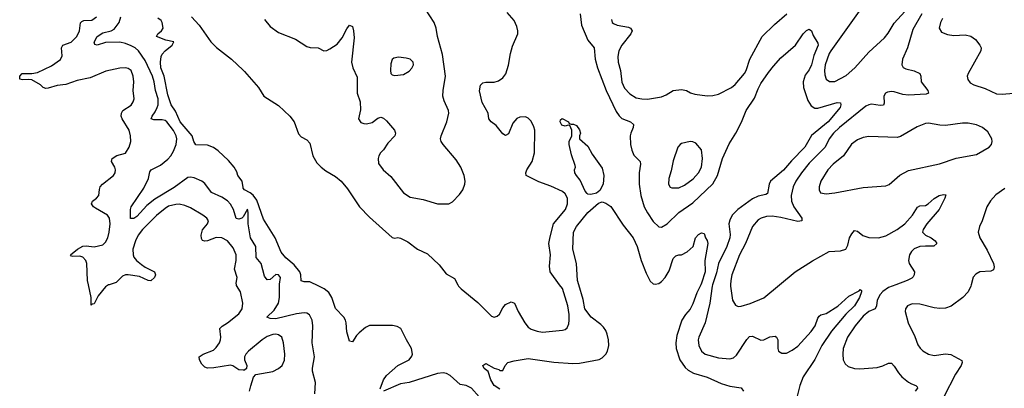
# Model space of a CAD drawing. Header units: inches. Extents: x 1550315 to 1685896, y 510706 to 640504.
# Tile 348 of 452: x 1628425 to 1635365, y 609269 to 611870. Entities that reach past the tile are written whole.
import ezdxf

# ---------------------------------------------------------------- set-up
doc = ezdxf.new("R2010")
doc.units = ezdxf.units.IN
doc.header["$MEASUREMENT"] = 0
for name, color, linetype in [('B6620', 7, 'Continuous'), ('B6621', 7, 'Continuous'), ('B6630', 7, 'Continuous'), ('B6631', 7, 'Continuous')]:
    doc.layers.add(name, color=color, linetype=linetype)

msp = doc.modelspace()

# ---------------------------------------------------------------- linework, layer by layer
at = {"layer": 'B6620', "color": 5, "elevation": 580}
for points in [[(1629055.4, 610000), (1629050, 609998.4), (1629030, 609985), (1628978.6, 609921.4), (1628950, 609865.1), (1628936.3, 609863.7), (1628930, 609855.3), (1628929, 609910), (1628910.2, 610000)], [(1630000, 609397.8), (1629970, 609399.6), (1629927.4, 609427.4), (1629910, 609431.8), (1629793, 609413), (1629750, 609411.1), (1629730, 609418.7), (1629710, 609439.6), (1629692.6, 609470), (1629689.8, 609490.2), (1629718, 609510), (1629790, 609538.8), (1629810, 609556.5), (1629832.4, 609590), (1629839.8, 609610), (1629842.5, 609630), (1629835.8, 609690), (1629851.6, 609708.4), (1629890, 609730.2), (1629970, 609795.3), (1629992.7, 609830), (1629998.8, 609870), (1629982, 609950), (1629953.3, 609993.3), (1629952.4, 610000)]]:
    msp.add_lwpolyline(points, dxfattribs=at)
at = {"layer": 'B6621', "color": 5}
for points, elevation in [([(1628910.2, 610000), (1628904, 610030), (1628898.3, 610150), (1628892.4, 610170), (1628870, 610194.6), (1628850, 610201.6), (1628800.1, 610200.1), (1628790, 610202), (1628784.2, 610210), (1628832.1, 610250), (1628870, 610271.3), (1628894.6, 610274.6), (1628950, 610268.2), (1629010, 610282.3), (1629030, 610299.6), (1629046, 610330), (1629056.5, 610370), (1629063.8, 610430), (1629057.8, 610470), (1629044.2, 610490), (1628960.1, 610540.1), (1628946.4, 610550), (1628932.3, 610570), (1628938.9, 610590), (1628966.3, 610610), (1628982.6, 610630), (1628987.3, 610672.7), (1628993.3, 610690), (1629007.6, 610710), (1629085.1, 610770), (1629098.7, 610790), (1629101.1, 610810), (1629095.6, 610830), (1629073, 610870), (1629076.3, 610890), (1629109.1, 610910.9), (1629170, 610927.4), (1629197.4, 610970), (1629209.6, 611010), (1629206.9, 611050), (1629196.4, 611090), (1629147.8, 611170), (1629141.3, 611190), (1629141.5, 611210), (1629151.2, 611228.8), (1629210, 611267.4), (1629226, 611290), (1629231.7, 611310), (1629226, 611370), (1629230.6, 611430), (1629224, 611470), (1629210.6, 611510), (1629190, 611526.1), (1629170, 611530.8), (1629130, 611528.4), (1629033, 611507), (1628920.7, 611459.3), (1628830, 611439.5), (1628750, 611411.9), (1628690, 611404.5), (1628625.8, 611385.8), (1628610, 611384.5), (1628590.9, 611390.9), (1628570.6, 611410.6), (1628510, 611444.7), (1628490, 611448.7), (1628444.8, 611444.7), (1628426, 611450), (1628425, 611470), (1628442.9, 611490), (1628510, 611488.8), (1628550, 611496.8), (1628650, 611542.8), (1628712.5, 611587.5), (1628725.3, 611614.7), (1628720.3, 611670), (1628728.4, 611690), (1628788.8, 611711.2), (1628827.9, 611750), (1628847.1, 611790), (1628853, 611847), (1628862.2, 611857.8), (1628876.5, 611863.5), (1628932.9, 611867.1), (1628965.8, 611890)], 580), ([(1630000, 610478), (1629990.4, 610470), (1629970, 610462.2), (1629950, 610467), (1629932.1, 610530), (1629910, 610567.8), (1629890, 610591.9), (1629850, 610617.2), (1629776.2, 610650), (1629730, 610713.2), (1629709.6, 610729.6), (1629653.9, 610753.9), (1629630, 610759.3), (1629610, 610756.2), (1629513.4, 610686.6), (1629376.5, 610603.5), (1629322.1, 610557.9), (1629250, 610481.8), (1629230, 610468), (1629206.2, 610466.2), (1629206.2, 610530), (1629211.2, 610550), (1629299.9, 610680.1), (1629333.7, 610750), (1629343, 610797), (1629352, 610810), (1629417.5, 610842.5), (1629470, 610885.4), (1629490, 610908), (1629510, 610943.1), (1629528.2, 610990), (1629532.5, 611030), (1629529.1, 611050), (1629510, 611088.6), (1629462, 611150), (1629450, 611158.3), (1629430, 611162.3), (1629370, 611162.9), (1629351.6, 611170), (1629359, 611190), (1629380.5, 611219.5), (1629395.1, 611250), (1629400.7, 611270), (1629400.2, 611310), (1629383.2, 611370), (1629374, 611430), (1629360.9, 611470), (1629310, 611581.8), (1629262.6, 611650), (1629239.3, 611670), (1629210, 611685.2), (1629170, 611700.9), (1629130.2, 611709.8), (1629030, 611707.8), (1628970, 611688.7), (1628954, 611694), (1628949.8, 611710), (1628970.9, 611750), (1629010, 611776.6), (1629070, 611791.9), (1629090, 611802.8), (1629125.9, 611850), (1629138.7, 611890)], 560), ([(1630000, 610686.6), (1629993.2, 610730), (1629962.5, 610770), (1629955.5, 610795.5), (1629936.4, 610830), (1629897.3, 610877.3), (1629823.5, 610943.5), (1629790, 610967.4), (1629750, 610984), (1629666.3, 610986.3), (1629651.8, 611010), (1629640.5, 611050), (1629556.9, 611150), (1629523.1, 611223), (1629491.9, 611270), (1629470, 611339.7), (1629442.9, 611470), (1629420.2, 611530), (1629417.5, 611570), (1629421.7, 611610), (1629430, 611626), (1629450, 611650.2), (1629499.3, 611690), (1629512.5, 611712.5), (1629454, 611726), (1629389.7, 611749.7), (1629399, 611770), (1629424, 611790), (1629435.3, 611810), (1629429.2, 611850), (1629422.7, 611862.7), (1629399.3, 611879.3)], 540), ([(1629636, 611890), (1629690, 611831), (1629772.8, 611712.8), (1629813.2, 611673.2), (1629918.8, 611590), (1630000, 611514.2)], 540), ([(1629952.4, 610000), (1629951, 610010), (1629957.4, 610050), (1629938.9, 610110), (1629949.8, 610170), (1629949.8, 610209.8), (1629930, 610260.5), (1629890, 610309.8), (1629850, 610330.6), (1629810, 610332), (1629748.6, 610308.6), (1629730, 610306.2), (1629712.8, 610312.8), (1629706.8, 610326.8), (1629705.3, 610350), (1629713, 610387), (1629749.5, 610430), (1629757, 610450), (1629744.5, 610470), (1629716.2, 610490), (1629630, 610541.1), (1629590, 610558.9), (1629550, 610567.2), (1629526.8, 610566.8), (1629473.3, 610553.3), (1629450, 610538.5), (1629390, 610487), (1629291, 610390), (1629261.2, 610350), (1629240.8, 610310), (1629223.3, 610250), (1629225, 610210), (1629230, 610194.9), (1629248.7, 610170), (1629282.6, 610142.6), (1629310, 610123), (1629374.9, 610090), (1629382.7, 610070), (1629375.8, 610050), (1629350, 610026.9), (1629330, 610029.7), (1629270, 610056.8), (1629190, 610070.7), (1629170, 610069.8), (1629150, 610059.8), (1629104.9, 610015.1), (1629055.4, 610000)], 580)]:
    msp.add_lwpolyline(points, dxfattribs=dict(at, elevation=elevation))
at = {"layer": 'B6630', "color": 5}
for points, elevation in [([(1630506.3, 609230), (1630510.6, 609310), (1630488.7, 609390), (1630488.4, 609411.6), (1630503.1, 609490), (1630486.6, 609590), (1630492.1, 609710), (1630487.1, 609750), (1630468.5, 609788.5), (1630450, 609799.7), (1630430, 609802), (1630375.3, 609795.3), (1630230, 609759.4), (1630190, 609761.8), (1630166.6, 609770), (1630219, 609821), (1630249, 609870), (1630255.2, 609910), (1630257.3, 610000)], 560), ([(1630965.1, 609265.1), (1630989.1, 609330), (1631010, 609358.8), (1631089.9, 609430.1), (1631169.6, 609470), (1631190, 609494.8), (1631194.8, 609510), (1631186.6, 609550), (1631150.4, 609610.4), (1631111.3, 609690), (1631086.1, 609706.1), (1631053.1, 609713.1), (1630890, 609711.6), (1630862.1, 609697.9), (1630818.6, 609661.4), (1630798.3, 609641.7), (1630770, 609598), (1630750, 609602), (1630730, 609668), (1630726.4, 609730), (1630720.4, 609750), (1630709.8, 609770), (1630652.2, 609832.2), (1630624.9, 609910), (1630605.1, 609945.1), (1630571.8, 609971.8), (1630514.1, 610000)], 540), ([(1631512.3, 610000), (1631517.6, 609990), (1631536.5, 609970), (1631653.6, 609873.6), (1631750, 609776.9), (1631770, 609770.3), (1631790, 609777), (1631807.6, 609792.4), (1631830, 609837.3), (1631850, 609860.7), (1631890, 609878), (1631912, 609870), (1631938.8, 609810), (1631985.5, 609730), (1632010, 609699.6), (1632030, 609686.5), (1632072.1, 609672), (1632110, 609665.6), (1632250, 609679.6), (1632270, 609684.9), (1632284, 609696), (1632295, 609724.9), (1632297.7, 609750), (1632297.5, 609790), (1632289.2, 609850), (1632250, 609973.3), (1632230.4, 610000)], 540), ([(1631810, 609262.7), (1631770, 609289.3), (1631746, 609330), (1631726.6, 609386.6), (1631699, 609410), (1631689.4, 609430.6), (1631710, 609444.7), (1631770, 609411.3), (1631802, 609402), (1631810, 609394), (1631830, 609394), (1631846, 609430), (1631866, 609450), (1631910, 609464), (1632010, 609479.3), (1632190, 609454.4), (1632323.9, 609443.9), (1632370, 609445.7), (1632508.4, 609471.6), (1632530, 609484.4), (1632555.4, 609510), (1632568.1, 609531.9), (1632577.6, 609570), (1632575.8, 609610), (1632566.8, 609650), (1632556.4, 609676.4), (1632540, 609700), (1632520.2, 609720.2), (1632454.3, 609770), (1632408.9, 609830), (1632395.8, 609895.8), (1632365.9, 610000)], 520), ([(1633225.4, 610000), (1633198, 609942), (1633170, 609864.7), (1633150, 609827.6), (1633118.2, 609790), (1633092.6, 609750), (1633058.1, 609641.9), (1633049.3, 609590), (1633052.5, 609550), (1633078.4, 609470), (1633116.3, 609416.3), (1633137.2, 609397.2), (1633175, 609375), (1633270, 609347.9), (1633370, 609302.6), (1633430, 609283.2), (1633510, 609272), (1633527, 609250)], 520), ([(1633309.5, 610000), (1633306.3, 609990), (1633289.4, 609870), (1633256, 609730), (1633212.9, 609630), (1633208.4, 609610), (1633211.3, 609570), (1633230, 609530.4), (1633256.3, 609510), (1633350, 609483.9), (1633430, 609476.5), (1633455.7, 609484.3), (1633477.9, 609502.1), (1633550, 609612.7), (1633570, 609634.4), (1633590, 609637), (1633650, 609608.8), (1633670, 609610.3), (1633712.8, 609632.8), (1633750, 609637.1), (1633759.1, 609630), (1633768.4, 609610), (1633768.9, 609550), (1633774, 609530), (1633796.4, 609516.4), (1633830, 609517.4), (1633870, 609537.2), (1633910, 609567), (1634003.7, 609670), (1634032, 609710), (1634050, 609763), (1634061.2, 609778.8), (1634072.8, 609787.2), (1634110, 609797.1), (1634192.1, 609847.9), (1634270, 609919.7), (1634342.5, 609957.5), (1634350, 609966), (1634358, 609958), (1634359.1, 609950), (1634344.6, 609910), (1634310, 609851.1), (1634248.3, 609791.7), (1634146.8, 609673.2), (1634078.3, 609570), (1634028.8, 609471.2), (1633947.5, 609350), (1633925, 609290), (1633878.4, 609110)], 540), ([(1633435.3, 610000), (1633434.8, 609990), (1633449.2, 609890), (1633470, 609856.4), (1633490, 609847.2), (1633510, 609847.6), (1633573.5, 609866.5), (1633670, 609907.6), (1633781.2, 610000)], 560), ([(1634601.3, 610000), (1634550, 609980.6), (1634510, 609953), (1634490.2, 609930), (1634470.1, 609890), (1634465.4, 609850), (1634454, 609830), (1634410, 609809.8), (1634370, 609778.4), (1634313.7, 609710), (1634261.1, 609630), (1634230.2, 609550), (1634226, 609510), (1634230.3, 609470), (1634242.6, 609442.6), (1634263.6, 609423.6), (1634310, 609408.8), (1634346.1, 609406.1), (1634470, 609415.3), (1634510, 609427.6), (1634550, 609447.4), (1634570, 609447), (1634590, 609426.4), (1634618.7, 609378.7), (1634644, 609350), (1634690, 609312), (1634710, 609300.2), (1634742, 609290), (1634750, 609278.8), (1634752.8, 609270), (1634737.8, 609250)], 560), ([(1635131.1, 610000), (1635128.2, 609990), (1635110.6, 609950), (1635073, 609910), (1634990, 609849.7), (1634950, 609835.6), (1634910, 609832.9), (1634870, 609837.8), (1634770, 609863.1), (1634715.6, 609864.4), (1634682, 609850), (1634668.2, 609830), (1634666, 609810), (1634688.2, 609730), (1634735.6, 609635.6), (1634756.5, 609576.5), (1634771.3, 609551.3), (1634790, 609532.4), (1634830, 609510.3), (1634870, 609500.9), (1634950, 609512.8), (1634988.7, 609508.7), (1635065.5, 609465.5), (1635068.9, 609450), (1635061.8, 609430), (1635020.2, 609370), (1634939.5, 609210)], 580), ([(1630045.6, 609250), (1630054, 609286), (1630072.7, 609347.3), (1630090, 609366), (1630210, 609388.8), (1630250, 609408.5), (1630275.1, 609430), (1630291.6, 609468.4), (1630293.8, 609510), (1630285.3, 609590), (1630272.4, 609630), (1630250, 609647.2), (1630230.6, 609650.6), (1630210, 609648.9), (1630170, 609634.3), (1630133.6, 609610), (1630039, 609530), (1630019.6, 609510), (1630009.1, 609490), (1630010.4, 609470), (1630025.5, 609430), (1630022.8, 609410), (1630010, 609397.2), (1630000, 609397.8)], 580), ([(1631664, 609210), (1631610, 609270.8), (1631572.3, 609290), (1631530, 609296.4), (1631458.9, 609358.9), (1631433, 609373), (1631410, 609378.2), (1631370, 609373.6), (1631170, 609309.1), (1631110, 609300.2), (1630989.7, 609249.7)], 540)]:
    msp.add_lwpolyline(points, dxfattribs=dict(at, elevation=elevation))
at = {"layer": 'B6631', "color": 5}
for points, elevation in [([(1630150.2, 611870), (1630190, 611820.9), (1630250, 611779.5), (1630370, 611732), (1630450, 611680.4), (1630473.5, 611673.5), (1630530, 611670.3), (1630570, 611650.4), (1630590, 611653), (1630610, 611663), (1630662.3, 611697.7), (1630698, 611742), (1630730, 611804.7), (1630750, 611831.3), (1630770, 611822), (1630779.1, 611790), (1630782.4, 611742.4), (1630764.9, 611570), (1630773.1, 611530), (1630803.1, 611463.1), (1630804.9, 611350), (1630825.5, 611290), (1630827.5, 611232.5), (1630814, 611170), (1630830, 611144), (1630850, 611136.3), (1630870, 611134.9), (1630910, 611144.4), (1630950, 611174.9), (1630970, 611181.6), (1630990, 611174.9), (1631010, 611157.1), (1631067, 611090), (1631074.9, 611070), (1631070.3, 611050), (1631020.9, 610999.1), (1630990, 610951.8), (1630967.7, 610930), (1630957.3, 610910), (1630950.8, 610890), (1630954.4, 610854.4), (1630987.7, 610810), (1631042.2, 610762.2), (1631130, 610648.5), (1631177.7, 610617.7), (1631270, 610600.3), (1631370, 610570.4), (1631449.6, 610570.3), (1631475.4, 610584.6), (1631524.2, 610635.8), (1631547.6, 610670), (1631562, 610710), (1631564.7, 610730), (1631558, 610770), (1631535.1, 610830), (1631501.3, 610881.3), (1631409.6, 610990), (1631396.9, 611010), (1631391.5, 611030), (1631395.1, 611050), (1631435.8, 611150), (1631449.6, 611210), (1631447.8, 611230), (1631417.8, 611297.8), (1631408.7, 611330), (1631409.8, 611370), (1631426.5, 611470), (1631404.9, 611624.9), (1631369.7, 611750), (1631359.7, 611810), (1631345.6, 611850), (1631256, 611990)], 560), ([(1632230.4, 610000), (1632164.4, 610090), (1632159.3, 610130), (1632165.6, 610210), (1632155.3, 610290), (1632163.3, 610336.7), (1632188.7, 610430), (1632272.5, 610530), (1632287.3, 610570), (1632286.2, 610610), (1632270, 610641.7), (1632250, 610658.4), (1632170, 610694.3), (1632084.6, 610724.6), (1631994, 610770), (1631992.8, 610790), (1632000.4, 610810), (1632038.4, 610870), (1632053.7, 610930), (1632055.2, 611090), (1632050, 611114.5), (1632030, 611153.6), (1632010, 611174.7), (1631990, 611183.5), (1631950, 611182.7), (1631930, 611173.3), (1631900, 611140), (1631870, 611064), (1631850, 611052.3), (1631830, 611064.5), (1631783.8, 611123.8), (1631749.3, 611150), (1631732, 611170), (1631727.3, 611210), (1631685.3, 611285.3), (1631666.7, 611366.7), (1631673, 611407), (1631690, 611423.8), (1631710, 611428.5), (1631770, 611428.9), (1631801.1, 611438.9), (1631830, 611458.4), (1631851.7, 611488.3), (1631871.5, 611548.5), (1631883.7, 611630), (1631897.7, 611682.3), (1631935.3, 611770), (1631936.5, 611790), (1631930, 611820.9), (1631910, 611864.2), (1631860.4, 611920.3)], 540), ([(1634341.9, 611930), (1634142.3, 611650), (1634130.1, 611630), (1634115.6, 611590), (1634103.5, 611550), (1634098, 611510), (1634100, 611480), (1634110, 611450.6), (1634132.9, 611432.9), (1634170, 611433.6), (1634250, 611475.9), (1634312.8, 611530), (1634410, 611640.5), (1634519.6, 611740.4), (1634546.3, 611773.7), (1634590, 611844), (1634690, 611955.8)], 560), ([(1632375.8, 611910), (1632385.9, 611830), (1632430, 611724.9), (1632475.3, 611670), (1632480.6, 611590), (1632498.3, 611530), (1632558.6, 611370), (1632630, 611221.7), (1632650, 611190.3), (1632670, 611173), (1632730.4, 611150), (1632751.7, 611130), (1632750.3, 611110), (1632732.8, 611070), (1632729.2, 611050.8), (1632731.1, 610990), (1632739.7, 610950), (1632754.6, 610914.6), (1632798, 610870), (1632801.5, 610850), (1632791.5, 610790), (1632791.1, 610710), (1632803, 610630), (1632827.7, 610550), (1632850, 610507), (1632890, 610444.9), (1632930, 610408.5), (1632950, 610405.3), (1632990, 610429), (1633071.2, 610508.8), (1633170, 610578.1), (1633310, 610712.3), (1633343.4, 610770), (1633379.9, 610890), (1633426.5, 610993.5), (1633473.5, 611070), (1633513.5, 611146.5), (1633545.7, 611230), (1633604.2, 611315.8), (1633630, 611381.3), (1633650, 611418.9), (1633702.7, 611497.3), (1633738.7, 611541.3), (1633790, 611599.3), (1633894.5, 611690), (1633948, 611770), (1633970, 611792.2), (1633990, 611802.8), (1634006, 611790), (1634017.3, 611757.3), (1634050, 611704.7), (1634054, 611690), (1634023.5, 611616.5), (1634006.4, 611550), (1633990, 611516), (1633962.4, 611477.6), (1633947.1, 611430), (1633949.3, 611390), (1633980.4, 611300.5), (1634002.8, 611262.8), (1634030, 611246), (1634050, 611245.2), (1634186, 611286), (1634210, 611282), (1634214, 611270), (1634207.3, 611250), (1634122.9, 611150), (1634007.3, 611052.7), (1633958.4, 610970), (1633865.3, 610874.7), (1633810, 610808.3), (1633716.6, 610730), (1633706.7, 610710), (1633697, 610643), (1633684.5, 610635.5), (1633630, 610624.9), (1633590, 610605.7), (1633486.2, 610530), (1633446.5, 610490), (1633430, 610456.2), (1633424, 610430), (1633433.4, 610353.4), (1633431.3, 610330), (1633409.1, 610270), (1633351.2, 610150), (1633336.4, 610083.6), (1633309.5, 610000)], 540), ([(1632596.4, 611870), (1632601.6, 611850), (1632610, 611842.4), (1632636, 611830), (1632716, 611816), (1632730.4, 611810), (1632741.1, 611790), (1632732.8, 611770), (1632669.3, 611690), (1632649.3, 611650), (1632641.5, 611610), (1632644.1, 611570), (1632659, 611510), (1632670, 611428), (1632687.5, 611387.5), (1632725.5, 611345.5), (1632770, 611318.4), (1632810, 611310.2), (1632850, 611308.7), (1632950, 611325.8), (1632981.1, 611339), (1633030, 611369.1), (1633090, 611376.9), (1633126, 611370), (1633153.3, 611353.3), (1633183.1, 611343.1), (1633270, 611333.4), (1633310, 611334.6), (1633350, 611343.2), (1633441.2, 611390), (1633468.4, 611411.6), (1633534.5, 611490), (1633545.4, 611510), (1633570.9, 611590), (1633658.3, 611750), (1633744.9, 611835.1), (1633832.8, 611910)], 560), ([(1634783.2, 611910), (1634719.7, 611800.3), (1634682.4, 611670), (1634648.6, 611590), (1634643.6, 611550), (1634652.4, 611532.4), (1634670, 611522.3), (1634730, 611508.8), (1634770.2, 611490.2), (1634777, 611470), (1634780.3, 611430), (1634826.4, 611370), (1634830.4, 611350), (1634815.1, 611344.9), (1634690, 611336.9), (1634650, 611341.5), (1634590, 611361.6), (1634570, 611363.5), (1634542, 611358), (1634527, 611350), (1634516, 611330), (1634518.9, 611281.1), (1634513.6, 611266.4), (1634490, 611264.1), (1634430, 611273.7), (1634410, 611269.8), (1634390, 611259.4), (1634202.5, 611110), (1634161.3, 611070), (1634130.8, 611030), (1634102.2, 610970), (1633990, 610857), (1633936.1, 610790), (1633896, 610730), (1633877.4, 610690), (1633863.5, 610630), (1633865.2, 610590), (1633880.6, 610550), (1633937.4, 610470), (1633937.3, 610450), (1633910, 610446.2), (1633790, 610474.9), (1633730, 610482.9), (1633690, 610482), (1633650.4, 610470), (1633630, 610457.2), (1633591.2, 610410), (1633540.5, 610290), (1633498.9, 610210), (1633445.1, 610070), (1633436.8, 610030), (1633435.3, 610000)], 560), ([(1634930, 611877), (1634914.4, 611850), (1634905.5, 611810), (1634922.4, 611782.4), (1634963.9, 611763.9), (1635010, 611758.7), (1635090, 611762), (1635130, 611752.2), (1635163, 611730), (1635192.4, 611690), (1635201.6, 611670), (1635199.3, 611650), (1635110.6, 611490), (1635104, 611470), (1635108.1, 611448.1), (1635124.7, 611424.7), (1635150.5, 611410.5), (1635230, 611384.9), (1635310, 611347), (1635350, 611343.7), (1635430.3, 611350.3)], 580), ([(1630000, 611514.2), (1630010, 611504.9), (1630108, 611390), (1630146.8, 611330), (1630250, 611264.9), (1630330, 611188.5), (1630359.5, 611150), (1630390, 611064), (1630410, 611043.8), (1630450, 611021.6), (1630470, 610998.8), (1630490.4, 610910), (1630519.9, 610859.9), (1630548.9, 610828.9), (1630582.6, 610802.6), (1630650, 610764.4), (1630690, 610731.4), (1630736, 610676), (1630820.2, 610550), (1630890, 610476.5), (1631050, 610334), (1631070, 610328.9), (1631090, 610332), (1631110, 610328.8), (1631162, 610302), (1631228.2, 610250), (1631298.6, 610218.6), (1631380.6, 610140.6), (1631430, 610076.9), (1631490, 610042.6), (1631512.3, 610000)], 540), ([(1630514.1, 610000), (1630490, 610011.8), (1630470, 610020.2), (1630430, 610020.6), (1630410, 610027.1), (1630406.7, 610070), (1630399.5, 610090), (1630360.3, 610140.3), (1630300.2, 610190), (1630267.4, 610230), (1630226.4, 610330), (1630143.1, 610463.1), (1630095.7, 610595.7), (1630070, 610632.6), (1630050, 610648.8), (1630008.6, 610670), (1630000.9, 610680.9), (1630000, 610686.6)], 540), ([(1635370, 610678.9), (1635305.5, 610634.5), (1635268.4, 610591.6), (1635243.1, 610550), (1635208.9, 610450), (1635190.2, 610409.8), (1635180.9, 610370), (1635192.6, 610330), (1635244.2, 610244.2), (1635289.2, 610150), (1635294.1, 610125.9), (1635290, 610105.1), (1635270, 610094.3), (1635192, 610090), (1635164.7, 610075.3), (1635146.4, 610053.6), (1635131.1, 610000)], 580), ([(1633781.2, 610000), (1633890, 610090.4), (1634012.5, 610167.5), (1634130, 610233.4), (1634210, 610238.8), (1634249.3, 610250.7), (1634262, 610278), (1634273.6, 610330), (1634290, 610359.1), (1634310, 610382), (1634330, 610378), (1634367.1, 610347.1), (1634410, 610333.2), (1634478, 610330), (1634530, 610344.7), (1634610, 610389.3), (1634663.1, 610430), (1634717.8, 610490), (1634753.8, 610546.2), (1634770, 610555.6), (1634810, 610559.7), (1634829.6, 610570), (1634870, 610609), (1634905.1, 610630), (1634937.2, 610637.2), (1634953.8, 610633.8), (1634947.2, 610610), (1634906, 610530), (1634818, 610430), (1634792.4, 610390), (1634787.8, 610370), (1634810.2, 610350.2), (1634850, 610331.2), (1634878.4, 610310), (1634890.4, 610289.6), (1634868.5, 610271.5), (1634810, 610272.8), (1634770, 610268.5), (1634730, 610253.1), (1634710, 610233.6), (1634697.6, 610210), (1634690.4, 610170), (1634695.5, 610150), (1634731.6, 610091.5), (1634730.3, 610070), (1634723.4, 610056.6), (1634713.2, 610046.8), (1634680.4, 610030), (1634601.3, 610000)], 560), ([(1630257.3, 610000), (1630257.4, 610002.6), (1630264.5, 610050), (1630250, 610069.3), (1630230, 610071.6), (1630190, 610036.9), (1630170, 610033.3), (1630150, 610059.5), (1630126, 610150), (1630092.3, 610192.3), (1630088.7, 610270), (1630051.2, 610331.2), (1630034.4, 610430), (1630036.1, 610510), (1630030, 610532), (1630001.1, 610478.9), (1630000, 610478)], 560), ([(1632365.9, 610000), (1632357.2, 610030), (1632349.8, 610150), (1632324.4, 610250), (1632329.7, 610370), (1632350, 610410.4), (1632429.9, 610510.1), (1632504.8, 610575.2), (1632530, 610583.6), (1632555.6, 610575.6), (1632592.7, 610552.7), (1632679.4, 610419.4), (1632750.3, 610330), (1632777, 610270), (1632805.3, 610170), (1632840.9, 610080.9), (1632870, 610026), (1632890, 610006), (1632903.4, 610003.4), (1632930, 610008.5), (1632950, 610023.1), (1632974.3, 610050), (1633002.2, 610097.8), (1633030, 610184.7), (1633050, 610204.7), (1633070, 610211.3), (1633090, 610211.3), (1633130, 610232), (1633171.6, 610268.4), (1633189.6, 610330), (1633210, 610354.8), (1633230, 610366), (1633250, 610362), (1633258, 610330), (1633270, 610312), (1633275.5, 610290), (1633255.3, 610170), (1633256.4, 610090), (1633230, 610009.8), (1633225.4, 610000)], 520)]:
    msp.add_lwpolyline(points, dxfattribs=dict(at, elevation=elevation))
for points, elevation in [([(1631095.5, 611604.5), (1631061.1, 611598.9), (1631050, 611588.7), (1631041.7, 611558.3), (1631038.4, 611510), (1631042, 611490), (1631050, 611480.7), (1631070, 611475.5), (1631130, 611483.6), (1631170, 611506), (1631190, 611528.5), (1631200.5, 611550), (1631198.7, 611570), (1631178, 611590), (1631150, 611598.9)], 580), ([(1632312, 611132), (1632328, 611132), (1632350, 611122), (1632370, 611092), (1632378, 611070), (1632371.3, 611050), (1632371.3, 611030), (1632430, 610977.3), (1632459.9, 610919.9), (1632530, 610822.8), (1632543.1, 610770), (1632537.1, 610710), (1632515.2, 610664.8), (1632490, 610646), (1632450, 610636.9), (1632430, 610638.4), (1632423.9, 610643.9), (1632410, 610660.9), (1632376.6, 610736.6), (1632349.4, 610770), (1632339, 610790), (1632335.3, 610810), (1632342, 610830), (1632340.4, 610840.4), (1632315.5, 610915.5), (1632298, 610990), (1632298, 611010), (1632318, 611050), (1632318, 611090), (1632302, 611122), (1632290, 611126), (1632270, 611118), (1632245.6, 611125.6), (1632235.3, 611150), (1632238, 611162), (1632248, 611172), (1632294, 611150), (1632298, 611138)], 520), ([(1635110, 611140.4), (1635070, 611139.2), (1634950, 611123.5), (1634910, 611125.4), (1634830, 611138.4), (1634810, 611137), (1634750, 611113.3), (1634634.4, 611045.6), (1634610, 611038.9), (1634410, 611045.7), (1634370, 611037.6), (1634330, 611021), (1634288.8, 610991.2), (1634231.6, 610910), (1634159.6, 610850), (1634122, 610810), (1634071.8, 610730), (1634059.5, 610690), (1634059.3, 610670), (1634068.9, 610648.9), (1634110, 610640.3), (1634170, 610647.4), (1634370, 610685.5), (1634530, 610698), (1634552.7, 610707.3), (1634630, 610772.4), (1634690, 610804.9), (1634908.5, 610851.5), (1635026.9, 610893.1), (1635170, 610918.5), (1635258, 610970), (1635275.1, 610990), (1635280.7, 611010), (1635277.6, 611030), (1635250, 611078.4), (1635211.8, 611110), (1635170, 611128.6)], 580), ([(1633150, 611009.6), (1633090, 610997.2), (1633081, 610990), (1633064.9, 610970), (1633030, 610873.2), (1633016.8, 610803.2), (1633000.9, 610750), (1632998.4, 610710), (1633008.9, 610688.9), (1633022.6, 610682.6), (1633070, 610683.2), (1633110, 610701.8), (1633172.1, 610747.9), (1633210.4, 610789.6), (1633229.8, 610830), (1633239, 610890), (1633230.8, 610950.8), (1633190, 610999.5), (1633170, 611007.6)], 560)]:
    msp.add_lwpolyline(points, close=True, dxfattribs=dict(at, elevation=elevation))

doc.saveas('drawing.dxf')
